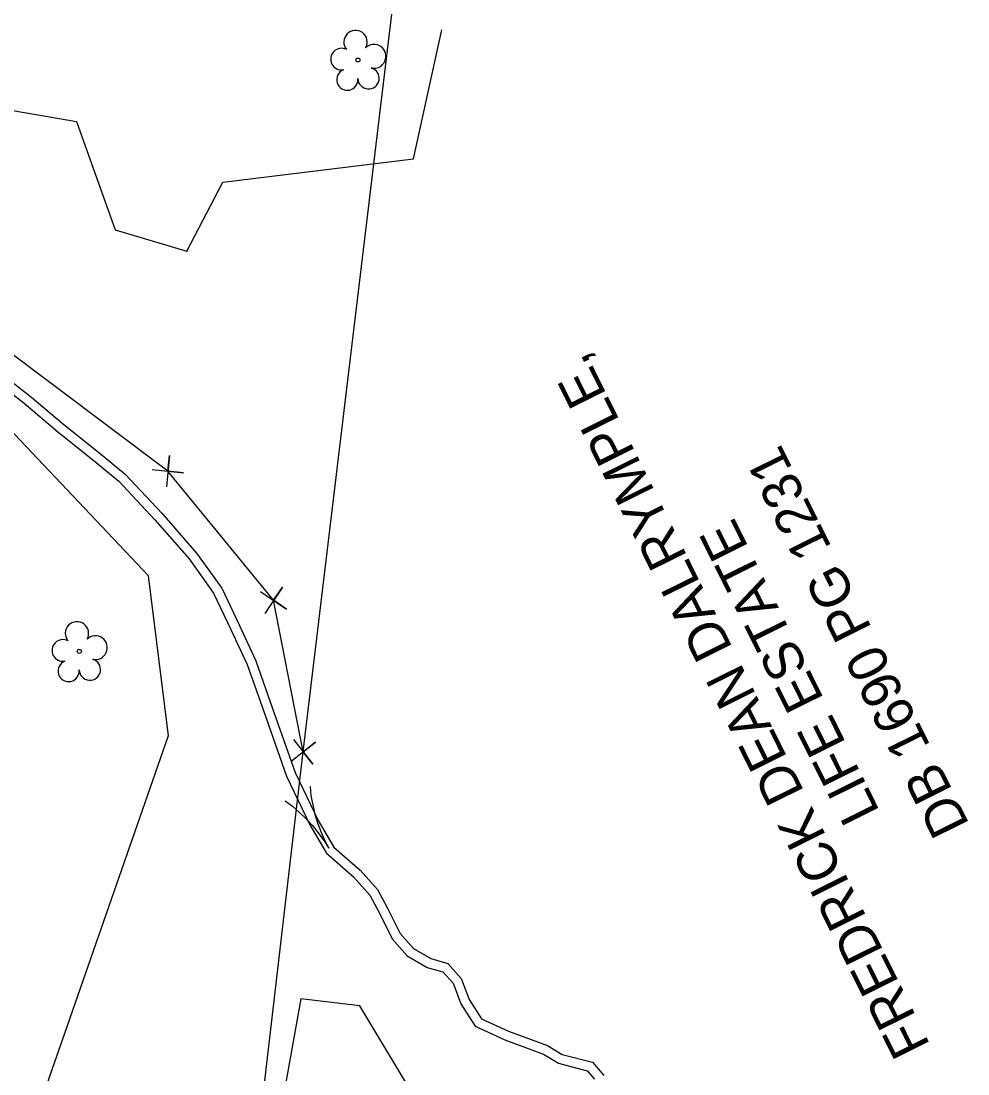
# Model space of a CAD drawing. Extents: x 472260 to 482161, y 489063 to 507124.
# Drawn here: x 476271.2 to 476421.9, y 501336.1 to 501503.6 of the extents above; entities that cross this region are included whole.
import ezdxf

# ---------------------------------------------------------------- set-up
doc = ezdxf.new("R2010")
doc.units = 0
for name, color, linetype in [('Exist Roads EOP Other Cogo Point CELL', 7, 'Continuous'), ('Exist Structure Minor Drop Inlet Cogo Elevation', 7, 'Continuous'), ('Exist Structure Minor Drop Inlet Cogo Number', 7, 'Continuous'), ('Prop Drainage Structure Drop Inlet Grate 2 Wide Slots and Flat Grates 840 20 Label', 7, 'Continuous'), ('Prop Drainage Structure Pipe RCP 24in Class III', 7, 'Continuous'), ('Prop Drainage Structure Pipe Welded Steel 66in Label', 7, 'Continuous'), ('Prop Erosion Rip Rap Pad at Outlet Label', 7, 'Continuous'), ('Scratch_Level_7', 7, 'Continuous'), ('Scratch_Level_8', 7, 'Continuous')]:
    doc.layers.add(name, color=color, linetype=linetype)

msp = doc.modelspace()

# ---------------------------------------------------------------- linework, layer by layer
at = {"layer": 'Exist Roads EOP Other Cogo Point CELL'}
for p, q in [((476294.57, 501432.01), (476294.57, 501432.01)), ((476311.38, 501411.45), (476311.38, 501411.45)), ((476316.1, 501387.31), (476316.1, 501387.31))]:
    msp.add_line(p, q, dxfattribs=at)
for points in [[(476292.09, 501432.26), (476297.06, 501431.76), (476294.57, 501432.01), (476294.82, 501434.5), (476294.32, 501429.52)], [(476309.31, 501412.84), (476313.46, 501410.05), (476311.38, 501411.45), (476312.78, 501413.52), (476309.99, 501409.37)], [(476314.55, 501389.27), (476317.65, 501385.35), (476316.1, 501387.31), (476318.06, 501388.86), (476314.14, 501385.76)]]:
    msp.add_lwpolyline(points, dxfattribs=at)
at = {"layer": 'Exist Structure Minor Drop Inlet Cogo Elevation'}
msp.add_arc((478549.74, 502762.69), 2734.48, 207.50231, 213.99726, dxfattribs=at)
at = {"layer": 'Exist Structure Minor Drop Inlet Cogo Number'}
for p, q in [((476316.1, 501387.31), (476363.44, 501781.82)), ((476294.57, 501432.01), (476262.83, 501455.84)), ((476311.38, 501411.45), (476294.57, 501432.01)), ((476316.1, 501387.31), (476311.38, 501411.45)), ((476295.9, 501214.26), (476316.1, 501387.31))]:
    msp.add_line(p, q, dxfattribs=at)
at = {"layer": 'Prop Drainage Structure Drop Inlet Grate 2 Wide Slots and Flat Grates 840 20 Label'}
for p, q in [((476324.81, 501497.43), (476324.81, 501497.43)), ((476280.48, 501403.31), (476280.48, 501403.31))]:
    msp.add_line(p, q, dxfattribs=at)
for centre in [(476324.81, 501497.43), (476280.48, 501403.31)]:
    msp.add_circle(centre, 0.326, dxfattribs=at)
for centre, radius, start, end in [((476324.43, 501500.31), 1.86, 330.1651, 219.7134), ((476327.36, 501498.02), 1.9, 257.1011, 134.1999), ((476322.21, 501497.59), 1.73, 62.6636, 279.3457), ((476323.11, 501494.31), 1.69, 111.5671, 6.231), ((476326.49, 501494.54), 1.7, 181.2822, 74.56), ((476280.1, 501406.19), 1.86, 330.1651, 219.7134), ((476283.03, 501403.9), 1.9, 257.1011, 134.1999), ((476277.87, 501403.47), 1.73, 62.6636, 279.3457), ((476278.78, 501400.19), 1.69, 111.5671, 6.231), ((476282.15, 501400.42), 1.7, 181.2822, 74.56)]:
    msp.add_arc(centre, radius, start, end, dxfattribs=at)
at = {"layer": 'Prop Drainage Structure Pipe RCP 24in Class III'}
for points in [[(476267.32, 501446.23), (476271.7, 501442.8), (476277.08, 501438.26), (476282.59, 501433.87), (476286.75, 501430.42), (476292.5, 501424.28), (476297.96, 501418.03), (476301.83, 501412.59), (476304.6, 501406.81), (476307.17, 501401.24), (476309.82, 501393.74), (476313.45, 501383.46), (476317.16, 501375.69), (476319.79, 501371.18), (476324.12, 501367.42), (476326.69, 501364.53), (476328.18, 501361.75), (476330.28, 501357.56), (476332.67, 501354.87), (476335.84, 501353.01), (476338.31, 501352.33), (476339.94, 501350.48), (476341.17, 501347.21), (476343.47, 501343.67), (476348.21, 501341.46), (476354.32, 501339.2), (476356.72, 501337.77), (476361.3, 501336.57), (476362.47, 501335.23)], [(476268.24, 501447.41), (476272.64, 501443.96), (476278.03, 501439.42), (476283.53, 501435.03), (476287.78, 501431.52), (476293.61, 501425.29), (476299.14, 501418.96), (476303.13, 501413.36), (476305.95, 501407.45), (476308.56, 501401.8), (476311.23, 501394.24), (476314.84, 501384.03), (476318.48, 501376.39), (476320.96, 501372.15), (476325.18, 501368.49), (476327.93, 501365.4), (476329.52, 501362.44), (476331.53, 501358.41), (476333.64, 501356.05), (476336.43, 501354.41), (476339.14, 501353.65), (476341.25, 501351.26), (476342.51, 501347.89), (476344.49, 501344.84), (476348.79, 501342.84), (476354.97, 501340.56), (476357.3, 501339.17), (476362.13, 501337.91), (476363.95, 501335.82)]]:
    msp.add_lwpolyline(points, dxfattribs=at)
at = {"layer": 'Prop Erosion Rip Rap Pad at Outlet Label'}
msp.add_lwpolyline([(476371.62, 501269.74), (476365.59, 501287.33), (476343.44, 501316.35), (476325.12, 501346.89), (476315.72, 501348.03), (476303.38, 501279.07), (476269.31, 501203.89), (476244.66, 501238.47), (476270.54, 501272.71), (476270.38, 501320.15), (476294.66, 501389.95), (476291.47, 501415.35), (476249.72, 501459.42), (476238.45, 501478.55), (476264.33, 501490.35), (476280.03, 501487.66), (476286.2, 501470.43), (476297.57, 501467.02), (476303.31, 501478), (476333.64, 501481.71), (476338.14, 501502.27)], dxfattribs=at)
at = {"layer": 'Scratch_Level_8'}
msp.add_line((476317.68, 501376.33), (476317.68, 501376.33), dxfattribs=at)
for points in [[(476317.19, 501381.8), (476317.33, 501380.34), (476317.64, 501378.88), (476317.96, 501377.43), (476318.39, 501376.05), (476318.9, 501374.66), (476319.5, 501373.29), (476320.16, 501371.98)], [(476313.22, 501379.54), (476314.4, 501378.67), (476315.51, 501377.66), (476316.59, 501376.65), (476317.56, 501375.58), (476318.49, 501374.43), (476319.37, 501373.22), (476320.16, 501371.98)]]:
    msp.add_lwpolyline(points, dxfattribs=at)

# ---------------------------------------------------------------- texts
at = {"layer": 'Prop Drainage Structure Pipe Welded Steel 66in Label'}
msp.add_text('DB 1690 PG 1231', height=6.25, rotation=116.4407, dxfattribs=at).set_placement((476422.19, 501375.73))
at = {"layer": 'Scratch_Level_7'}
for s, p in [('FREDRICK DEAN DALRYMPLE, ', (476415.96, 501340.59)), ('LIFE ESTATE', (476407.93, 501377.79))]:
    msp.add_text(s, height=6.25, rotation=116.4407, dxfattribs=at).set_placement(p)

doc.saveas('drawing.dxf')
